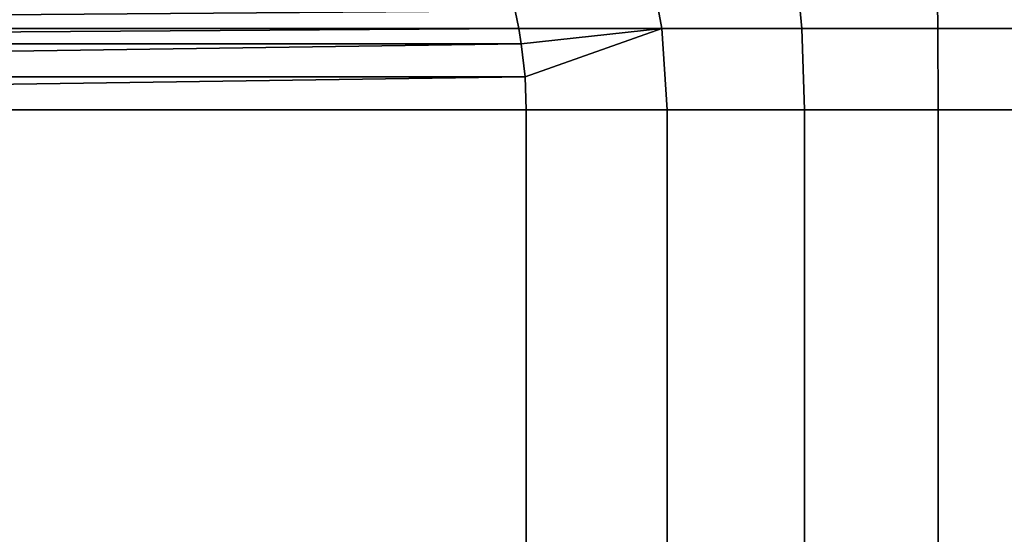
# Model space of a CAD drawing. Header units: metres. Extents: x -109 to 109, y -100 to 58.
# Tile 497 of 642: x 2.8 to 7.08, y 30.86 to 33.09. Entities that reach past the tile are written whole.
import ezdxf

# ---------------------------------------------------------------- set-up
doc = ezdxf.new("R2010")
doc.units = ezdxf.units.M
doc.layers.add('solid_21_062_100_XXX', color=7, linetype='CONTINUOUS')

msp = doc.modelspace()

# ---------------------------------------------------------------- linework, layer by layer
at = {"layer": 'solid_21_062_100_XXX'}
for points in [[(4.951702, 33.1297, 192.997437), (5.523942, 33.404716, 193.284576), (5.589037, 33.053066, 193.274017), (4.967477, 33.052994, 192.997437)], [(4.951791, 33.129299, 216.997437), (4.967484, 33.052963, 216.997437), (5.589036, 33.053066, 216.72084), (5.523942, 33.404716, 216.710281)], [(6.196385, 33.053066, 216.411484), (6.162676, 33.404716, 216.387177), (5.523942, 33.404716, 216.710281), (5.589036, 33.053066, 216.72084)], [(5.523942, 33.404716, 193.284576), (6.162681, 33.404716, 193.607697), (6.196386, 33.053066, 193.583389), (5.589037, 33.053066, 193.274017)], [(6.196385, 33.053066, 216.411484), (6.786668, 33.053066, 216.070679), (6.782583, 33.404716, 216.029266), (6.162676, 33.404716, 216.387177)], [(6.162681, 33.404716, 193.607697), (6.78259, 33.404716, 193.965607), (6.786669, 33.053066, 193.924179), (6.196386, 33.053066, 193.583389)], [(6.786668, 33.053066, 216.070679), (7.358259, 33.053066, 215.699371), (7.381767, 33.404716, 215.63765), (6.782583, 33.404716, 216.029266)], [(7.381777, 33.404716, 194.357224), (7.35826, 33.053066, 194.295486), (6.786669, 33.053066, 193.924179), (6.78259, 33.404716, 193.965607)], [(4.913617, 33.273304, 216.997437), (-4.951702, 33.1297, 216.997437), (-4.967477, 33.052994, 216.997437), (4.951791, 33.129299, 216.997437)], [(4.951791, 33.129299, 216.997437), (-4.967477, 33.052994, 216.997437), (-4.978633, 32.986286, 216.997437), (4.967484, 33.052963, 216.997437)], [(4.951702, 33.1297, 192.997437), (4.967477, 33.052994, 192.997437), (-4.967484, 33.052963, 192.997437), (-4.951791, 33.129299, 192.997437)], [(4.967484, 33.052963, 216.997437), (-4.978633, 32.986286, 216.997437), (-4.994681, 32.842976, 216.997437), (4.978684, 32.985943, 216.997437)], [(4.967477, 33.052994, 192.997437), (4.978633, 32.986286, 192.997437), (-4.978684, 32.985943, 192.997437), (-4.967484, 33.052963, 192.997437)], [(4.978633, 32.986286, 192.997437), (4.967477, 33.052994, 192.997437), (5.589037, 33.053066, 193.274017)], [(4.978684, 32.985943, 216.997437), (5.589036, 33.053066, 216.72084), (4.967484, 33.052963, 216.997437)], [(4.994681, 32.842976, 192.997437), (4.978633, 32.986286, 192.997437), (5.589037, 33.053066, 193.274017)], [(4.994696, 32.842777, 216.997437), (5.589036, 33.053066, 216.72084), (4.978684, 32.985943, 216.997437)], [(4.994681, 32.842976, 192.997437), (5.589037, 33.053066, 193.274017), (5.611368, 32.700001, 193.270859), (5, 32.700001, 192.997437)], [(4.994696, 32.842777, 216.997437), (5, 32.700001, 216.997437), (5.611368, 32.700001, 216.723999), (5.589036, 33.053066, 216.72084)], [(6.207843, 32.700001, 216.419464), (6.196385, 33.053066, 216.411484), (5.589036, 33.053066, 216.72084), (5.611368, 32.700001, 216.723999)], [(5.589037, 33.053066, 193.274017), (6.196386, 33.053066, 193.583389), (6.207843, 32.700001, 193.575409), (5.611368, 32.700001, 193.270859)], [(6.207843, 32.700001, 216.419464), (6.787843, 32.700001, 216.084595), (6.786668, 33.053066, 216.070679), (6.196385, 33.053066, 216.411484)], [(6.196386, 33.053066, 193.583389), (6.786669, 33.053066, 193.924179), (6.787843, 32.700001, 193.910263), (6.207843, 32.700001, 193.575409)], [(6.787843, 32.700001, 216.084595), (7.349827, 32.700001, 215.720306), (7.358259, 33.053066, 215.699371), (6.786668, 33.053066, 216.070679)], [(7.35826, 33.053066, 194.295486), (7.349827, 32.700001, 194.274551), (6.787843, 32.700001, 193.910263), (6.786669, 33.053066, 193.924179)], [(4.978684, 32.985943, 216.997437), (-4.994681, 32.842976, 216.997437), (-5, 32.700001, 216.997437), (4.994696, 32.842777, 216.997437)], [(4.978633, 32.986286, 192.997437), (4.994681, 32.842976, 192.997437), (-4.994696, 32.842777, 192.997437), (-4.978684, 32.985943, 192.997437)], [(4.994681, 32.842976, 192.997437), (5, 32.700001, 192.997437), (-5, 32.700001, 192.997437), (-4.994696, 32.842777, 192.997437)], [(4.994696, 32.842777, 216.997437), (-5, 32.700001, 216.997437), (5, 32.700001, 216.997437)], [(5, 24.700001, 216.997437), (5, 32.700001, 216.997437), (-5, 32.700001, 216.997437), (-5, 24.700001, 216.997437)], [(5, 32.700001, 192.997437), (5, 24.700001, 192.997437), (-5, 24.700001, 192.997437), (-5, 32.700001, 192.997437)], [(5, 24.700001, 216.997437), (5.611368, 24.700001, 216.723999), (5.611368, 32.700001, 216.723999), (5, 32.700001, 216.997437)], [(5.611368, 24.700001, 193.270859), (5, 24.700001, 192.997437), (5, 32.700001, 192.997437), (5.611368, 32.700001, 193.270859)], [(5.611368, 24.700001, 216.723999), (6.207843, 24.700001, 216.419464), (6.207843, 32.700001, 216.419464), (5.611368, 32.700001, 216.723999)], [(6.207843, 24.700001, 193.575409), (5.611368, 24.700001, 193.270859), (5.611368, 32.700001, 193.270859), (6.207843, 32.700001, 193.575409)], [(6.207843, 24.700001, 216.419464), (6.787843, 24.700001, 216.084595), (6.787843, 32.700001, 216.084595), (6.207843, 32.700001, 216.419464)], [(6.787843, 24.700001, 193.910263), (6.207843, 24.700001, 193.575409), (6.207843, 32.700001, 193.575409), (6.787843, 32.700001, 193.910263)], [(6.787843, 24.700001, 216.084595), (7.349827, 24.700001, 215.720306), (7.349827, 32.700001, 215.720306), (6.787843, 32.700001, 216.084595)], [(7.349827, 24.700001, 194.274551), (6.787843, 24.700001, 193.910263), (6.787843, 32.700001, 193.910263), (7.349827, 32.700001, 194.274551)]]:
    msp.add_3dface(points, dxfattribs=at)

doc.saveas('drawing.dxf')
